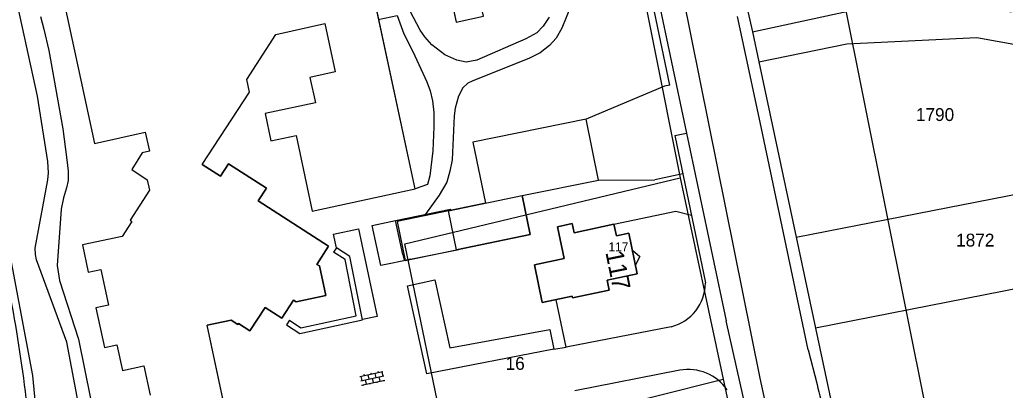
# Model space of a CAD drawing. Extents: x 148816 to 151297, y 399515 to 402500.
# Drawn here: x 150366.6 to 150504.3, y 401544.2 to 401596 of the extents above; entities that cross this region are included whole.
import ezdxf

# ---------------------------------------------------------------- set-up
doc = ezdxf.new("R2010")
doc.units = 0
for name, color, linetype in [('B01 Hoofdgebouw  [T] Norm', 7, 'Continuous'), ('B01 hoofgebouw', 7, 'Continuous'), ('B02 Bijgebouw  [T] Norm', 7, 'Continuous'), ('G01 perceelsgrens', 7, 'Continuous'), ('G02 sectiegrens', 7, 'Continuous'), ('Q19 Overig lijnvormig object  [D] Gem', 7, 'Continuous'), ('Q21 Lichtmast  Gem', 7, 'Continuous'), ('S02 Open verharding  Norm', 7, 'Continuous'), ('T01 Muur  [T] Gem', 7, 'Continuous'), ('T03 Hek raster  [D] Norm', 7, 'Continuous'), ('V00 Kant verharding algemeen  [T] Norm', 7, 'Continuous'), ('Z01 perceelnummer', 7, 'Continuous'), ('Z02 huisnummer', 7, 'Continuous'), ('Z02 Huisnummer  [Tekst] Norm', 7, 'Continuous')]:
    doc.layers.add(name, color=color, linetype=linetype)

msp = doc.modelspace()

# ---------------------------------------------------------------- linework, layer by layer
at = {"layer": 'B01 Hoofdgebouw  [T] Norm'}
for p, q in [((150421.88, 401572.32), (150415.09, 401604.02)), ((150426.12, 401602.7), (150427.63, 401595.65)), ((150427.63, 401595.65), (150431.42, 401596.49)), ((150402.43, 401593.9), (150409.25, 401595.44)), ((150409.25, 401595.44), (150410.71, 401588.67)), ((150398.35, 401587.63), (150402.43, 401593.9)), ((150410.71, 401588.67), (150407.19, 401587.91)), ((150398.72, 401585.86), (150398.35, 401587.63)), ((150407.19, 401587.91), (150407.96, 401584.38)), ((150392.15, 401575.72), (150398.72, 401585.86)), ((150407.96, 401584.38), (150400.92, 401582.86)), ((150400.92, 401582.86), (150401.74, 401579.07)), ((150401.74, 401579.07), (150405.24, 401579.79)), ((150405.24, 401579.79), (150407.51, 401569.24)), ((150383.77, 401577.37), (150382.29, 401575.04)), ((150382.29, 401575.04), (150384.46, 401573.62)), ((150384.46, 401573.62), (150384.78, 401572.16)), ((150407.51, 401569.24), (150421.88, 401572.32)), ((150426.55, 401569.27), (150436.82, 401571.41)), ((150436.82, 401571.41), (150437.95, 401565.98)), ((150419.14, 401567.93), (150426.84, 401569.49)), ((150427.68, 401563.84), (150426.55, 401569.27)), ((150426.87, 401569.34), (150426.84, 401569.49)), ((150441.78, 401567.04), (150443.83, 401567.51)), ((150442.72, 401562.61), (150441.78, 401567.04)), ((150443.83, 401567.51), (150444.09, 401566.2)), ((150444.09, 401566.2), (150449.65, 401567.4)), ((150449.65, 401567.4), (150450.01, 401565.79)), ((150450.01, 401565.79), (150451.74, 401566.15)), ((150451.74, 401566.15), (150452.89, 401560.46)), ((150380.95, 401565.69), (150375.4, 401564.51)), ((150437.95, 401565.98), (150427.68, 401563.84)), ((150375.4, 401564.51), (150376.2, 401560.71)), ((150427.97, 401563.9), (150427.98, 401563.84)), ((150420.42, 401562.38), (150421.23, 401562.55)), ((150421.23, 401562.55), (150421.25, 401562.48)), ((150438.54, 401561.74), (150442.72, 401562.61)), ((150376.2, 401560.71), (150377.97, 401561.08)), ((150377.97, 401561.08), (150379.05, 401556.09)), ((150439.63, 401556.48), (150438.54, 401561.74)), ((150452.89, 401560.46), (150448.7, 401559.58)), ((150448.7, 401559.58), (150448.99, 401558.18)), ((150448.99, 401558.18), (150443.86, 401557.11)), ((150443.81, 401557.35), (150439.63, 401556.48)), ((150443.86, 401557.11), (150443.81, 401557.35)), ((150379.05, 401556.09), (150377.28, 401555.71)), ((150377.28, 401555.71), (150378.47, 401550.16)), ((150396.83, 401534.54), (150392.85, 401553.27)), ((150378.47, 401550.16), (150380.23, 401550.54)), ((150380.23, 401550.54), (150380.99, 401546.98)), ((150380.99, 401546.98), (150384, 401547.62)), ((150384, 401547.62), (150384.88, 401543.51))]:
    msp.add_line(p, q, dxfattribs=at)
for points in [[(150393.9, 401632.91), (150400.71, 401601.1), (150390.15, 401598.83), (150383.59, 401629.36), (150366.95, 401625.78), (150377.07, 401578.66), (150384.15, 401580.28), (150384.77, 401577.6), (150383.77, 401577.37)], [(150392.15, 401575.72), (150394.67, 401574.09), (150395.81, 401575.85), (150401.1, 401572.43), (150399.95, 401570.67), (150409.77, 401564.32), (150408.15, 401561.79), (150408.5, 401561.57), (150409.39, 401557.45), (150405.26, 401556.56), (150404.91, 401556.78), (150403.27, 401554.29), (150400.93, 401555.78), (150398.79, 401552.48), (150397.19, 401553.51), (150397.1, 401553.37), (150396.17, 401553.97), (150392.85, 401553.27)], [(150384.78, 401572.16), (150382.06, 401567.95), (150382.31, 401567.79), (150380.95, 401565.69)], [(150420.42, 401562.38), (150420.22, 401563.19), (150420.18, 401563.18), (150419.14, 401567.93)], [(150427.98, 401563.84), (150421.25, 401562.48)], [(150452.23, 401563.79), (150453.29, 401562.87), (150452.64, 401561.62)]]:
    msp.add_lwpolyline(points, dxfattribs=at)
at = {"layer": 'B01 hoofgebouw'}
for points in [[(150421.84, 401605.46), (150422.6, 401601.94), (150426.12, 401602.7), (150427.63, 401595.65), (150431.42, 401596.49), (150430.65, 401599.97), (150441.23, 401602.24), (150438.13, 401616.59), (150406.48, 401609.83), (150405.03, 401616.6), (150408.54, 401617.35), (150407.79, 401620.87), (150414.83, 401622.37), (150414.02, 401626.17), (150410.5, 401625.42), (150408.25, 401635.97), (150393.9, 401632.91)], [(150393.9, 401632.91), (150400.71, 401601.1), (150390.15, 401598.83), (150383.59, 401629.36), (150366.95, 401625.78), (150377.07, 401578.66), (150384.15, 401580.28), (150384.77, 401577.6), (150383.77, 401577.37)], [(150396.83, 401534.54), (150392.85, 401553.27), (150396.17, 401553.97), (150397.1, 401553.37), (150397.19, 401553.51), (150398.79, 401552.48), (150400.93, 401555.78), (150403.27, 401554.29), (150404.91, 401556.78), (150405.26, 401556.56), (150409.39, 401557.45), (150408.5, 401561.57), (150408.15, 401561.79), (150409.77, 401564.32), (150399.95, 401570.67), (150401.1, 401572.43), (150395.81, 401575.85), (150394.67, 401574.09), (150392.15, 401575.72), (150398.72, 401585.86), (150398.35, 401587.63), (150402.43, 401593.9), (150409.25, 401595.44), (150410.71, 401588.67), (150407.19, 401587.91), (150407.96, 401584.38), (150400.92, 401582.86), (150401.74, 401579.07), (150405.24, 401579.79), (150407.51, 401569.24), (150421.88, 401572.32), (150415.09, 401604.02)], [(150437.95, 401565.98), (150436.82, 401571.41), (150447.5, 401573.57), (150445.76, 401582.09), (150429.93, 401578.87), (150431.7, 401570.34), (150419.38, 401567.78), (150420.51, 401562.35), (150437.95, 401565.98)], [(150383.77, 401577.37), (150382.29, 401575.04), (150384.46, 401573.62), (150384.78, 401572.16), (150382.06, 401567.95), (150382.31, 401567.79), (150380.95, 401565.69), (150375.4, 401564.51), (150376.2, 401560.71), (150377.97, 401561.08), (150379.05, 401556.09), (150377.28, 401555.71), (150378.47, 401550.16), (150380.23, 401550.54), (150380.99, 401546.98), (150384, 401547.62), (150384.88, 401543.51)], [(150442.72, 401562.61), (150438.54, 401561.74), (150439.63, 401556.48), (150439.88, 401556.53), (150443.81, 401557.35), (150443.86, 401557.11), (150448.99, 401558.18), (150448.7, 401559.58), (150452.89, 401560.46), (150451.74, 401566.15), (150450.01, 401565.79), (150449.65, 401567.4), (150444.09, 401566.2), (150443.83, 401567.51), (150441.78, 401567.04), (150442.72, 401562.61)]]:
    msp.add_lwpolyline(points, dxfattribs=at)
at = {"layer": 'B02 Bijgebouw  [T] Norm'}
msp.add_lwpolyline([(150436.82, 401571.41), (150447.5, 401573.57), (150445.76, 401582.09), (150429.93, 401578.87), (150431.7, 401570.34)], dxfattribs=at)
at = {"layer": 'G01 perceelsgrens'}
for points in [[(150445.08, 401701.3), (150447.19, 401689.58), (150469.01, 401594.3)], [(150469.01, 401594.3), (150482.17, 401597.11), (150500.31, 401597.95), (150505.22, 401597.07)], [(150469.01, 401594.3), (150469.91, 401590.07)], [(150469.91, 401590.07), (150482.21, 401592.61), (150500.35, 401593.47), (150516.88, 401590.49)], [(150469.91, 401590.07), (150475.12, 401565.58)], [(150371.67, 401500), (150371.58, 401507.16), (150370.69, 401520.69), (150369.5, 401535.51), (150368.45, 401546.25), (150364.8, 401565.8), (150362.79, 401573.94), (150360.8, 401581.53)], [(150475.12, 401565.58), (150521.54, 401574.65)], [(150521.54, 401574.65), (150525.21, 401562.18), (150477.82, 401552.88)], [(150426.35, 401536.05), (150420.45, 401564.64), (150458.91, 401573.9)], [(150475.12, 401565.58), (150477.82, 401552.88)], [(150477.82, 401552.88), (150489.07, 401500)], [(150426.35, 401536.05), (150464.94, 401545.73)]]:
    msp.add_lwpolyline(points, dxfattribs=at)
at = {"layer": 'G02 sectiegrens'}
for points in [[(150434.49, 401695.27), (150436.78, 401684.83), (150458.91, 401573.9)], [(150458.91, 401573.9), (150464.94, 401545.73)], [(150464.94, 401545.73), (150471.01, 401517.34)]]:
    msp.add_lwpolyline(points, dxfattribs=at)
at = {"layer": 'Q19 Overig lijnvormig object  [D] Gem'}
msp.add_line((150501.22, 401502.09), (150474.22, 401636.38), dxfattribs=at)
at = {"layer": 'Q21 Lichtmast  Gem'}
msp.add_lwpolyline([(149259.03, 401631.35), (149389.25, 401472.06), (149811.3, 401690.64), (150218.62, 401901.6), (150212.43, 402019.68), (150368.23, 402051.07), (150470.02, 401545.9), (150556.48, 401148.68)], dxfattribs=at)
at = {"layer": 'S02 Open verharding  Norm'}
for p, q in [((150414.16, 401546.1), (150417.38, 401546.8)), ((150414.28, 401545.52), (150417.51, 401546.22)), ((150414.3, 401546.14), (150414.43, 401545.55)), ((150414.41, 401544.93), (150417.64, 401545.63)), ((150414.79, 401546.24), (150414.76, 401546.39)), ((150414.92, 401545.66), (150415.05, 401545.07)), ((150415.28, 401546.35), (150415.41, 401545.76)), ((150415.77, 401546.45), (150415.74, 401546.6)), ((150415.9, 401545.87), (150416.02, 401545.28)), ((150416.26, 401546.56), (150416.39, 401545.97)), ((150416.75, 401546.67), (150416.71, 401546.81)), ((150417, 401545.49), (150416.87, 401546.08)), ((150417.24, 401546.77), (150417.36, 401546.19)), ((150417.49, 401545.6), (150417.52, 401545.45)), ((150414.56, 401544.96), (150414.59, 401544.82)), ((150415.54, 401545.18), (150415.57, 401545.03)), ((150416.51, 401545.39), (150416.54, 401545.24))]:
    msp.add_line(p, q, dxfattribs=at)
at = {"layer": 'T01 Muur  [T] Gem'}
for p, q in [((150410.89, 401564.12), (150410.48, 401563.48)), ((150404.34, 401553.97), (150403.93, 401553.34))]:
    msp.add_line(p, q, dxfattribs=at)
for points in [[(150403.93, 401553.34), (150405.78, 401552.12), (150414.55, 401554.04), (150412.77, 401562.91), (150410.89, 401564.12)], [(150404.34, 401553.97), (150405.93, 401552.92), (150413.66, 401554.61), (150412.1, 401562.45), (150410.48, 401563.48)]]:
    msp.add_lwpolyline(points, dxfattribs=at)
at = {"layer": 'T03 Hek raster  [D] Norm'}
msp.add_line((150457.47, 401586.84), (150434.73, 401694.73), dxfattribs=at)
msp.add_lwpolyline([(150457.47, 401586.84), (150456.71, 401586.68), (150445.76, 401582.09)], dxfattribs=at)
at = {"layer": 'V00 Kant verharding algemeen  [T] Norm'}
for p, q in [((150455.13, 401602.13), (150465.33, 401553.9)), ((150470.08, 401581.66), (150466.92, 401596.44)), ((150476.8, 401549.84), (150470.08, 401581.66)), ((150458.17, 401579.78), (150459.78, 401580.13)), ((150458.17, 401579.78), (150462.45, 401559.19)), ((150459.28, 401574.44), (150455.36, 401573.61)), ((150420.81, 401558.78), (150424.64, 401559.62)), ((150424.64, 401559.62), (150426.73, 401550.13)), ((150423.51, 401546.48), (150420.81, 401558.78)), ((150426.73, 401550.13), (150440.68, 401552.7)), ((150441.27, 401549.92), (150442.97, 401550.24)), ((150458.86, 401547), (150444.18, 401544.13))]:
    msp.add_line(p, q, dxfattribs=at)
for points in [[(150382.19, 401527.15), (150377.87, 401526.28), (150373.21, 401550.91), (150369, 401562.44), (150368.85, 401563.17), (150368.79, 401564.04), (150370.55, 401573.62), (150370.68, 401574.56), (150370.58, 401576.16), (150369.14, 401585.31), (150365.71, 401600.9), (150364.92, 401602.14), (150363.77, 401602.87), (150362.68, 401603.05), (150361.44, 401602.69), (150353.7, 401600.24)], [(150416.71, 401596.02), (150419.35, 401596.58), (150420.29, 401594.02), (150421.54, 401591.52), (150423.5, 401587.31), (150423.99, 401586.04), (150424.32, 401584.65), (150424.5, 401583.03), (150424.5, 401581.02), (150424.36, 401577.63), (150423.96, 401574.18), (150423.61, 401572.96), (150421.88, 401572.32)], [(150440.6, 401596.32), (150439.76, 401595.05), (150438.87, 401594.13), (150437.33, 401593.29), (150430.5, 401590.34), (150429.03, 401590.06), (150427.71, 401590.31), (150426.03, 401591.09), (150424.23, 401592.48), (150423.24, 401593.6), (150422.6, 401594.51), (150421.2, 401597.19)], [(150443.61, 401597.79), (150442.4, 401594.77), (150441.59, 401593.4), (150440.65, 401592.39), (150439.36, 401591.35), (150437.84, 401590.61), (150429.87, 401587.4)], [(150369.56, 401596.42), (150370.01, 401594.64), (150370.7, 401591.65), (150372.67, 401580.75), (150373.21, 401576.39), (150373.39, 401574.82), (150373.42, 401573.5), (150373.2, 401572.46), (150372.77, 401571.07), (150372.41, 401569.52), (150371.89, 401561.61), (150372.2, 401559.53), (150374.83, 401551.32), (150377.37, 401538.88), (150378.52, 401535.71), (150379.2, 401534.9), (150378.53, 401538.53)], [(150429.87, 401587.4), (150429.24, 401587.09), (150428.56, 401586.46), (150427.92, 401585.27), (150427.47, 401583.62), (150427.32, 401582.55), (150427.05, 401576.39), (150426.72, 401574.82), (150426.3, 401573.27), (150425.26, 401571.44), (150423.34, 401568.78)], [(150447.5, 401573.57), (150455.36, 401573.61)], [(150449.65, 401567.4), (150458.32, 401569.23), (150460.48, 401568.67)], [(150421.25, 401562.48), (150417.11, 401561.61), (150415.9, 401567.22), (150419.14, 401567.93)], [(150410.47, 401566.03), (150413.97, 401566.77), (150416.57, 401554.51), (150414.53, 401554.1)], [(150410.89, 401564.12), (150410.47, 401566.03)], [(150457.64, 401553.06), (150442.97, 401550.24), (150441.6, 401556.82)], [(150476.9, 401500), (150475.52, 401506.58), (150471.9, 401523.73), (150469.14, 401536.91), (150465.33, 401553.9)], [(150440.68, 401552.7), (150441.27, 401549.92), (150423.51, 401546.48)], [(150476.8, 401549.84), (150478.04, 401545)]]:
    msp.add_lwpolyline(points, dxfattribs=at)
for centre, radius, start, end in [((150170.99, 401519.93), 197.92, 2.927, 11.5939), ((150456.1, 401559.22), 6.34, 284.0753, 359.7706), ((150460.02, 401540.42), 6.68, 34.89, 100.0639), ((150506.69, 401551.19), 29.31, 192.1974, 208.8863)]:
    msp.add_arc(centre, radius, start, end, dxfattribs=at)

# ---------------------------------------------------------------- texts
at = {"layer": 'Z01 perceelnummer'}
for s, p in [('1790', (150491.84, 401581.82)), ('1872', (150497.46, 401564.28)), ('16', (150434.52, 401547.05))]:
    msp.add_text(s, height=1.8, dxfattribs=at).set_placement(p)
at = {"layer": 'Z02 huisnummer'}
msp.add_text('117', height=2.5, rotation=281.4223, dxfattribs=at).set_placement((150448.46, 401563.47))
at = {"layer": 'Z02 Huisnummer  [Tekst] Norm'}
msp.add_text('117', height=1.25, dxfattribs=at).set_placement((150448.89, 401563.61))

doc.saveas('drawing.dxf')
